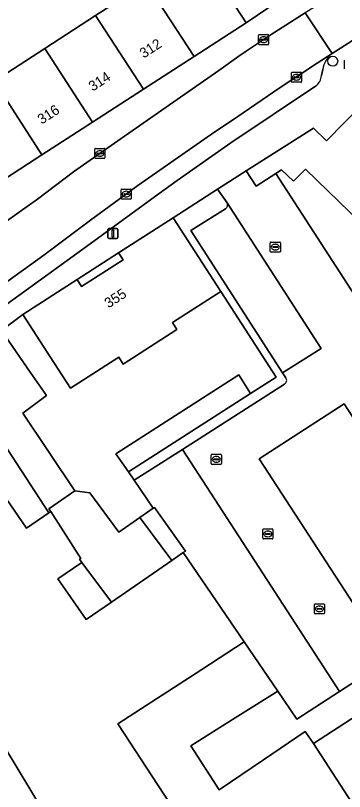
# Model space of a CAD drawing. Extents: x 159217 to 160349, y 381246 to 382172.
# Drawn here: x 160056.3 to 160088.8, y 381598 to 381674.9 of the extents above; entities that cross this region are included whole.
import ezdxf

# ---------------------------------------------------------------- set-up
doc = ezdxf.new("R2010")
doc.units = 0
for name, color, linetype in [('IMGEO_Boom', 7, 'Continuous'), ('IMGEO_Brandkraan', 7, 'Continuous'), ('IMGEO_Erf', 7, 'Continuous'), ('IMGEO_Kolk', 7, 'Continuous'), ('IMGEO_Lichtmast', 7, 'Continuous'), ('IMGEO_Pand', 7, 'Continuous'), ('IMGEO_Pand_nummerreeks', 7, 'Continuous'), ('IMGEO_Pand_overbouw', 7, 'Continuous'), ('IMGEO_Parkeervlak_open', 7, 'Continuous'), ('IMGEO_Rijbaan_lokaal_open', 7, 'Continuous'), ('IMGEO_Voetpad_open', 7, 'Continuous')]:
    doc.layers.add(name, color=color, linetype=linetype)

msp = doc.modelspace()

# ---------------------------------------------------------------- linework, layer by layer
at = {"layer": 'IMGEO_Boom'}
msp.add_circle((160087.663, 381670.4), 0.489, dxfattribs=at)
at = {"layer": 'IMGEO_Brandkraan'}
msp.add_line((160088.82, 381669.651), (160088.82, 381670.503), dxfattribs=at)
msp.add_lwpolyline([(160088.82, 381669.651), (160088.82, 381670.503)], dxfattribs=at)
at = {"layer": 'IMGEO_Erf'}
for points in [[(160083.468, 381677.189), (160078.331, 381685.026), (160075.26, 381681.916), (160074.433, 381681.38), (160079.082, 381674.205)], [(160084.966, 381659.705), (160083.775, 381658.517), (160082.597, 381659.631), (160082.032, 381659.271), (160091.367, 381644.827), (160093.694, 381647.184), (160112.399, 381629.014), (160112.058, 381628.63), (160112.234, 381628.453), (160117.343, 381627.377), (160117.785, 381627.832)], [(160062.362, 381648.773), (160062.806, 381648.084), (160066.912, 381650.721), (160066.468, 381651.41)], [(160078.363, 381639.34), (160079.52, 381637.486), (160082.047, 381639.092), (160076.592, 381647.577), (160071.809, 381644.498), (160072.243, 381643.825), (160068.039, 381641.119), (160066.913, 381640.394), (160066.479, 381641.068), (160061.696, 381637.989), (160059.686, 381641.112), (160056.979, 381645.316), (160054.874, 381643.721), (160057.714, 381639.606), (160059.327, 381637.27), (160056.976, 381635.525), (160062.137, 381627.824), (160063.611, 381627.63), (160066.477, 381623.734), (160068.582, 381625.193), (160069.891, 381626.101), (160068, 381628.877), (160067.436, 381629.706), (160066.196, 381631.496)], [(160085.755, 381602.808), (160117.326, 381623.315), (160116.481, 381624.633), (160114.624, 381625), (160101.666, 381616.599), (160093.287, 381611.166), (160088.317, 381607.943), (160084.116, 381605.216), (160082.22, 381607.999), (160077.994, 381605.329), (160073.61, 381602.559), (160076.424, 381598.203), (160080.811, 381601.187), (160084.945, 381603.999)]]:
    msp.add_lwpolyline(points, close=True, dxfattribs=at)
for points in [[(160040.367, 381675.581), (160042.213, 381673.736), (160048.973, 381663.602), (160053.137, 381657.36), (160053.733, 381657.783), (160051.014, 381661.98), (160048.999, 381665.091), (160054.149, 381668.417), (160059.168, 381671.668), (160064.187, 381674.919), (160069.206, 381678.171)], [(160072.253, 381595.767), (160070.382, 381598.632), (160066.385, 381604.751), (160074.71, 381610.148), (160078.905, 381612.867), (160072.874, 381621.721), (160071.724, 381620.923), (160065.765, 381616.793), (160063.267, 381615.071), (160060.469, 381619.108), (160062.833, 381620.746), (160062.606, 381621.052), (160062.722, 381621.132), (160059.759, 381625.785), (160059.568, 381625.654), (160057.353, 381624.125), (160054.587, 381628.133)], [(160032.866, 381587.856), (160026.803, 381598.447), (160049.627, 381611.625), (160059.237, 381595.737)]]:
    msp.add_lwpolyline(points, dxfattribs=at)
at = {"layer": 'IMGEO_Kolk'}
for p, q in [((160080.316, 381672.106), (160080.316, 381672.958)), ((160080.391, 381673.032), (160081.243, 381673.032)), ((160080.575, 381672.526), (160080.575, 381672.538)), ((160081.013, 381672.489), (160080.615, 381672.489)), ((160080.618, 381672.575), (160081.016, 381672.575)), ((160080.804, 381672.812), (160080.829, 381672.812)), ((160081.059, 381672.538), (160081.059, 381672.526)), ((160081.317, 381672.958), (160081.317, 381672.106)), ((160081.243, 381672.032), (160080.391, 381672.032)), ((160080.827, 381672.252), (160080.802, 381672.252)), ((160083.576, 381668.383), (160083.576, 381669.235)), ((160083.651, 381669.309), (160084.503, 381669.309)), ((160083.835, 381668.803), (160083.835, 381668.815)), ((160084.273, 381668.766), (160083.875, 381668.766)), ((160083.878, 381668.852), (160084.276, 381668.852)), ((160084.064, 381669.089), (160084.089, 381669.089)), ((160084.319, 381668.815), (160084.319, 381668.803)), ((160084.577, 381669.235), (160084.577, 381668.383)), ((160084.503, 381668.309), (160083.651, 381668.309)), ((160084.087, 381668.529), (160084.062, 381668.529)), ((160064.117, 381660.829), (160064.117, 381661.681)), ((160064.192, 381661.755), (160065.044, 381661.755)), ((160065.118, 381661.681), (160065.118, 381660.829)), ((160064.376, 381661.249), (160064.376, 381661.261)), ((160064.814, 381661.212), (160064.416, 381661.212)), ((160064.419, 381661.298), (160064.817, 381661.298)), ((160064.628, 381660.975), (160064.603, 381660.975)), ((160064.605, 381661.535), (160064.63, 381661.535)), ((160064.86, 381661.261), (160064.86, 381661.249)), ((160065.044, 381660.755), (160064.192, 381660.755)), ((160066.718, 381656.803), (160066.718, 381657.655)), ((160066.793, 381657.729), (160067.645, 381657.729)), ((160066.977, 381657.223), (160066.977, 381657.235)), ((160067.415, 381657.186), (160067.017, 381657.186)), ((160067.02, 381657.272), (160067.418, 381657.272)), ((160067.206, 381657.509), (160067.231, 381657.509)), ((160067.461, 381657.235), (160067.461, 381657.223)), ((160067.719, 381657.655), (160067.719, 381656.803)), ((160067.645, 381656.729), (160066.793, 381656.729)), ((160067.229, 381656.949), (160067.204, 381656.949)), ((160081.556, 381652.484), (160082.408, 381652.484)), ((160081.481, 381651.558), (160081.481, 381652.41)), ((160081.74, 381651.978), (160081.74, 381651.99)), ((160082.178, 381651.941), (160081.78, 381651.941)), ((160081.783, 381652.027), (160082.181, 381652.027)), ((160081.992, 381651.704), (160081.967, 381651.704)), ((160081.969, 381652.264), (160081.994, 381652.264)), ((160082.224, 381651.99), (160082.224, 381651.978)), ((160082.482, 381652.41), (160082.482, 381651.558)), ((160082.408, 381651.484), (160081.556, 381651.484)), ((160075.64, 381630.527), (160075.64, 381631.379)), ((160075.715, 381631.453), (160076.567, 381631.453)), ((160075.899, 381630.947), (160075.899, 381630.959)), ((160075.942, 381630.996), (160076.34, 381630.996)), ((160076.128, 381631.233), (160076.153, 381631.233)), ((160076.383, 381630.959), (160076.383, 381630.947)), ((160076.641, 381631.379), (160076.641, 381630.527)), ((160076.567, 381630.453), (160075.715, 381630.453)), ((160076.337, 381630.91), (160075.939, 381630.91)), ((160076.151, 381630.673), (160076.126, 381630.673)), ((160080.817, 381624.066), (160081.669, 381624.066)), ((160080.742, 381623.14), (160080.742, 381623.992)), ((160081.001, 381623.56), (160081.001, 381623.572)), ((160081.439, 381623.523), (160081.041, 381623.523)), ((160081.044, 381623.609), (160081.442, 381623.609)), ((160081.253, 381623.286), (160081.228, 381623.286)), ((160081.23, 381623.846), (160081.255, 381623.846)), ((160081.485, 381623.572), (160081.485, 381623.56)), ((160081.743, 381623.992), (160081.743, 381623.14)), ((160081.669, 381623.066), (160080.817, 381623.066)), ((160085.845, 381615.716), (160085.845, 381616.568)), ((160085.92, 381616.642), (160086.772, 381616.642)), ((160086.333, 381616.422), (160086.358, 381616.422)), ((160086.846, 381616.568), (160086.846, 381615.716)), ((160086.772, 381615.642), (160085.92, 381615.642)), ((160086.104, 381616.136), (160086.104, 381616.148)), ((160086.542, 381616.099), (160086.144, 381616.099)), ((160086.147, 381616.185), (160086.545, 381616.185)), ((160086.356, 381615.862), (160086.331, 381615.862)), ((160086.588, 381616.148), (160086.588, 381616.136))]:
    msp.add_line(p, q, dxfattribs=at)
for points in [[(160080.316, 381672.106), (160080.316, 381672.958)], [(160080.391, 381673.032), (160081.243, 381673.032)], [(160081.317, 381672.958), (160081.317, 381672.106)], [(160081.243, 381672.032), (160080.391, 381672.032)], [(160083.576, 381668.383), (160083.576, 381669.235)], [(160083.651, 381669.309), (160084.503, 381669.309)], [(160084.577, 381669.235), (160084.577, 381668.383)], [(160084.503, 381668.309), (160083.651, 381668.309)], [(160064.117, 381660.829), (160064.117, 381661.681)], [(160064.192, 381661.755), (160065.044, 381661.755)], [(160065.118, 381661.681), (160065.118, 381660.829)], [(160065.044, 381660.755), (160064.192, 381660.755)], [(160066.718, 381656.803), (160066.718, 381657.655)], [(160066.793, 381657.729), (160067.645, 381657.729)], [(160067.719, 381657.655), (160067.719, 381656.803)], [(160067.645, 381656.729), (160066.793, 381656.729)], [(160081.556, 381652.484), (160082.408, 381652.484)], [(160081.481, 381651.558), (160081.481, 381652.41)], [(160082.482, 381652.41), (160082.482, 381651.558)], [(160082.408, 381651.484), (160081.556, 381651.484)], [(160075.64, 381630.527), (160075.64, 381631.379)], [(160075.715, 381631.453), (160076.567, 381631.453)], [(160076.641, 381631.379), (160076.641, 381630.527)], [(160076.567, 381630.453), (160075.715, 381630.453)], [(160080.817, 381624.066), (160081.669, 381624.066)], [(160080.742, 381623.14), (160080.742, 381623.992)], [(160081.743, 381623.992), (160081.743, 381623.14)], [(160081.669, 381623.066), (160080.817, 381623.066)], [(160085.845, 381615.716), (160085.845, 381616.568)], [(160085.92, 381616.642), (160086.772, 381616.642)], [(160086.846, 381616.568), (160086.846, 381615.716)], [(160086.772, 381615.642), (160085.92, 381615.642)]]:
    msp.add_lwpolyline(points, dxfattribs=at)
for centre, radius, start, end in [((160080.393, 381672.956), 0.0765, 91.55205, 178.44795), ((160080.393, 381672.956), 0.0765, 91.55205, 178.44795), ((160080.615, 381672.535), 0.0403, 85.87752, 175.75265), ((160080.612, 381672.525), 0.0366, 178.93798, 274.71019), ((160081.016, 381672.532), 0.043, 264.86636, 352.45326), ((160081.02, 381672.537), 0.0386, 1.73085, 96.63898), ((160081.241, 381672.956), 0.0765, 1.55205, 88.44795), ((160081.241, 381672.956), 0.0765, 1.55205, 88.44795), ((160080.393, 381672.108), 0.0765, 181.55205, 268.44795), ((160080.393, 381672.108), 0.0765, 181.55205, 268.44795), ((160081.241, 381672.108), 0.0765, 271.55205, 358.44795), ((160081.241, 381672.108), 0.0765, 271.55205, 358.44795), ((160083.653, 381669.233), 0.0765, 91.55205, 178.44795), ((160083.653, 381669.233), 0.0765, 91.55205, 178.44795), ((160083.875, 381668.812), 0.0403, 85.87752, 175.75265), ((160083.872, 381668.802), 0.0366, 178.93798, 274.71019), ((160084.276, 381668.809), 0.043, 264.86636, 352.45326), ((160084.28, 381668.814), 0.0386, 1.73085, 96.63898), ((160084.501, 381669.233), 0.0765, 1.55205, 88.44795), ((160084.501, 381669.233), 0.0765, 1.55205, 88.44795), ((160083.653, 381668.385), 0.0765, 181.55205, 268.44795), ((160083.653, 381668.385), 0.0765, 181.55205, 268.44795), ((160084.501, 381668.385), 0.0765, 271.55205, 358.44795), ((160084.501, 381668.385), 0.0765, 271.55205, 358.44795), ((160064.194, 381661.679), 0.0765, 91.55205, 178.44795), ((160064.194, 381661.679), 0.0765, 91.55205, 178.44795), ((160065.042, 381661.679), 0.0765, 1.55205, 88.44795), ((160065.042, 381661.679), 0.0765, 1.55205, 88.44795), ((160064.416, 381661.258), 0.0403, 85.87752, 175.75265), ((160064.413, 381661.248), 0.0366, 178.93798, 274.71019), ((160064.817, 381661.255), 0.043, 264.86636, 352.45326), ((160064.821, 381661.26), 0.0386, 1.73085, 96.63898), ((160064.194, 381660.831), 0.0765, 181.55205, 268.44795), ((160064.194, 381660.831), 0.0765, 181.55205, 268.44795), ((160065.042, 381660.831), 0.0765, 271.55205, 358.44795), ((160065.042, 381660.831), 0.0765, 271.55205, 358.44795), ((160066.795, 381657.653), 0.0765, 91.55205, 178.44795), ((160066.795, 381657.653), 0.0765, 91.55205, 178.44795), ((160067.017, 381657.232), 0.0403, 85.87752, 175.75265), ((160067.014, 381657.222), 0.0366, 178.93798, 274.71019), ((160067.418, 381657.229), 0.043, 264.86636, 352.45326), ((160067.422, 381657.234), 0.0386, 1.73085, 96.63898), ((160067.643, 381657.653), 0.0765, 1.55205, 88.44795), ((160067.643, 381657.653), 0.0765, 1.55205, 88.44795), ((160066.795, 381656.805), 0.0765, 181.55205, 268.44795), ((160066.795, 381656.805), 0.0765, 181.55205, 268.44795), ((160067.643, 381656.805), 0.0765, 271.55205, 358.44795), ((160067.643, 381656.805), 0.0765, 271.55205, 358.44795), ((160081.558, 381652.408), 0.0765, 91.55205, 178.44795), ((160081.558, 381652.408), 0.0765, 91.55205, 178.44795), ((160082.406, 381652.408), 0.0765, 1.55205, 88.44795), ((160082.406, 381652.408), 0.0765, 1.55205, 88.44795), ((160081.78, 381651.987), 0.0403, 85.87752, 175.75265), ((160081.777, 381651.977), 0.0366, 178.93798, 274.71019), ((160082.181, 381651.984), 0.043, 264.86636, 352.45326), ((160082.185, 381651.989), 0.0386, 1.73085, 96.63898), ((160081.558, 381651.56), 0.0765, 181.55205, 268.44795), ((160081.558, 381651.56), 0.0765, 181.55205, 268.44795), ((160082.406, 381651.56), 0.0765, 271.55205, 358.44795), ((160082.406, 381651.56), 0.0765, 271.55205, 358.44795), ((160075.717, 381631.377), 0.0765, 91.55205, 178.44795), ((160075.717, 381631.377), 0.0765, 91.55205, 178.44795), ((160075.939, 381630.956), 0.0403, 85.87752, 175.75265), ((160075.936, 381630.946), 0.0366, 178.93798, 274.71019), ((160076.34, 381630.953), 0.043, 264.86636, 352.45326), ((160076.344, 381630.958), 0.0386, 1.73085, 96.63898), ((160076.565, 381631.377), 0.0765, 1.55205, 88.44795), ((160076.565, 381631.377), 0.0765, 1.55205, 88.44795), ((160075.717, 381630.529), 0.0765, 181.55205, 268.44795), ((160075.717, 381630.529), 0.0765, 181.55205, 268.44795), ((160076.565, 381630.529), 0.0765, 271.55205, 358.44795), ((160076.565, 381630.529), 0.0765, 271.55205, 358.44795), ((160080.819, 381623.99), 0.0765, 91.55205, 178.44795), ((160080.819, 381623.99), 0.0765, 91.55205, 178.44795), ((160081.667, 381623.99), 0.0765, 1.55205, 88.44795), ((160081.667, 381623.99), 0.0765, 1.55205, 88.44795), ((160081.041, 381623.569), 0.0403, 85.87752, 175.75265), ((160081.038, 381623.559), 0.0366, 178.93798, 274.71019), ((160081.442, 381623.566), 0.043, 264.86636, 352.45326), ((160081.446, 381623.571), 0.0386, 1.73085, 96.63898), ((160080.819, 381623.142), 0.0765, 181.55205, 268.44795), ((160080.819, 381623.142), 0.0765, 181.55205, 268.44795), ((160081.667, 381623.142), 0.0765, 271.55205, 358.44795), ((160081.667, 381623.142), 0.0765, 271.55205, 358.44795), ((160085.922, 381616.566), 0.0765, 91.55205, 178.44795), ((160085.922, 381616.566), 0.0765, 91.55205, 178.44795), ((160086.77, 381616.566), 0.0765, 1.55205, 88.44795), ((160086.77, 381616.566), 0.0765, 1.55205, 88.44795), ((160085.922, 381615.718), 0.0765, 181.55205, 268.44795), ((160085.922, 381615.718), 0.0765, 181.55205, 268.44795), ((160086.144, 381616.145), 0.0403, 85.87752, 175.75265), ((160086.141, 381616.135), 0.0366, 178.93798, 274.71019), ((160086.545, 381616.142), 0.043, 264.86636, 352.45326), ((160086.549, 381616.147), 0.0386, 1.73085, 96.63898), ((160086.77, 381615.718), 0.0765, 271.55205, 358.44795), ((160086.77, 381615.718), 0.0765, 271.55205, 358.44795)]:
    msp.add_arc(centre, radius, start, end, dxfattribs=at)
for centre, major_axis, ratio, start_param, end_param in [((160080.803, 381672.532), (-0.387, 0.002), 0.722429, 4.712389, 7.853982), ((160080.828, 381672.532), (-0.39, 0.002), 0.717154, 1.570796, 4.712389), ((160084.063, 381668.809), (-0.387, 0.002), 0.722429, 4.712389, 7.853982), ((160084.088, 381668.809), (-0.39, 0.002), 0.717154, 1.570796, 4.712389), ((160064.604, 381661.255), (-0.387, 0.002), 0.722429, 4.712389, 7.853982), ((160064.629, 381661.255), (-0.39, 0.002), 0.717154, 1.570796, 4.712389), ((160067.205, 381657.229), (-0.387, 0.002), 0.722429, 4.712389, 7.853982), ((160067.23, 381657.229), (-0.39, 0.002), 0.717154, 1.570796, 4.712389), ((160081.968, 381651.984), (-0.387, 0.002), 0.722429, 4.712389, 7.853982), ((160081.993, 381651.984), (-0.39, 0.002), 0.717154, 1.570796, 4.712389), ((160076.127, 381630.953), (-0.387, 0.002), 0.722429, 4.712389, 7.853982), ((160076.152, 381630.953), (-0.39, 0.002), 0.717154, 1.570796, 4.712389), ((160081.229, 381623.566), (-0.387, 0.002), 0.722429, 4.712389, 7.853982), ((160081.254, 381623.566), (-0.39, 0.002), 0.717154, 1.570796, 4.712389), ((160086.332, 381616.142), (-0.387, 0.002), 0.722429, 4.712389, 7.853982), ((160086.357, 381616.142), (-0.39, 0.002), 0.717154, 1.570796, 4.712389)]:
    msp.add_ellipse(centre, major_axis=major_axis, ratio=ratio, start_param=start_param, end_param=end_param, dxfattribs=at)
at = {"layer": 'IMGEO_Lichtmast'}
for p, q in [((160065.406, 381652.925), (160065.406, 381653.725)), ((160065.406, 381653.725), (160065.406, 381652.925)), ((160065.506, 381653.825), (160066.296, 381653.825)), ((160066.296, 381653.825), (160065.506, 381653.825)), ((160066.396, 381653.725), (160066.396, 381652.925)), ((160066.396, 381652.925), (160066.396, 381653.725)), ((160066.296, 381652.825), (160065.506, 381652.825)), ((160065.506, 381652.825), (160066.296, 381652.825))]:
    msp.add_line(p, q, dxfattribs=at)
msp.add_lwpolyline([(160065.826, 381653.7), (160065.976, 381653.7), (160065.976, 381652.95), (160065.826, 381652.95), (160065.826, 381653.7)], dxfattribs=at)
for centre, start, end in [((160065.506, 381653.725), 90, 180), ((160065.506, 381653.725), 90, 180), ((160066.296, 381653.725), 0, 90), ((160066.296, 381653.725), 360, 90), ((160065.506, 381652.925), 180, 270), ((160065.506, 381652.925), 180, 270), ((160066.296, 381652.925), 270, 0), ((160066.296, 381652.925), 270, 0)]:
    msp.add_arc(centre, 0.1, start, end, dxfattribs=at)
at = {"layer": 'IMGEO_Pand'}
for points in [[(160074.433, 381681.38), (160074.347, 381681.513), (160073.738, 381681.119), (160071.746, 381684.195), (160067.234, 381681.215), (160069.206, 381678.171), (160073.935, 381670.871), (160079.082, 381674.205)], [(160064.187, 381674.919), (160068.916, 381667.619), (160073.935, 381670.871), (160069.206, 381678.171)], [(160059.168, 381671.668), (160063.897, 381664.368), (160068.916, 381667.619), (160064.187, 381674.919)], [(160054.149, 381668.417), (160058.878, 381661.116), (160063.897, 381664.368), (160059.168, 381671.668)], [(160054.149, 381668.417), (160048.999, 381665.091), (160051.014, 381661.98), (160053.733, 381657.783), (160058.878, 381661.116)], [(160071.869, 381654.879), (160066.468, 381651.41), (160066.912, 381650.721), (160062.806, 381648.084), (160062.362, 381648.773), (160056.979, 381645.316), (160059.686, 381641.112), (160061.696, 381637.989), (160066.479, 381641.068), (160066.913, 381640.394), (160068.039, 381641.119), (160072.243, 381643.825), (160071.809, 381644.498), (160076.592, 381647.577)], [(160050.059, 381640.206), (160059.568, 381625.654), (160059.759, 381625.785), (160059.574, 381626.055), (160062.137, 381627.824), (160056.976, 381635.525), (160059.327, 381637.27), (160057.714, 381639.606), (160054.874, 381643.721)], [(160050.059, 381640.206), (160045.301, 381636.734), (160048.142, 381632.62), (160049.808, 381630.206), (160052.319, 381626.568), (160054.587, 381628.133), (160057.353, 381624.125), (160059.568, 381625.654)], [(160067.436, 381629.706), (160079.52, 381637.486), (160078.363, 381639.34), (160066.196, 381631.496)], [(160068.582, 381625.193), (160066.477, 381623.734), (160063.611, 381627.63), (160062.137, 381627.824), (160059.574, 381626.055), (160059.759, 381625.785), (160062.722, 381621.132), (160062.606, 381621.052), (160062.833, 381620.746), (160065.765, 381616.793), (160071.724, 381620.923)], [(160069.891, 381626.101), (160068.582, 381625.193), (160071.724, 381620.923), (160072.874, 381621.721), (160073.091, 381621.871), (160070.023, 381626.192)], [(160062.833, 381620.746), (160060.469, 381619.108), (160063.267, 381615.071), (160065.765, 381616.793)], [(160085.755, 381602.808), (160084.945, 381603.999), (160080.811, 381601.187), (160076.424, 381598.203), (160073.61, 381602.559), (160077.994, 381605.329), (160082.22, 381607.999), (160078.905, 381612.867), (160074.71, 381610.148), (160066.385, 381604.751), (160070.382, 381598.632), (160072.253, 381595.767), (160073.116, 381594.445), (160074.124, 381593.909), (160079.028, 381586.399), (160080.507, 381586.051), (160080.717, 381586.188), (160081.847, 381586.926), (160083.94, 381588.293), (160086.871, 381590.207), (160088.964, 381591.573), (160091.81, 381593.432)], [(160064.034, 381590.405), (160060.16, 381596.34), (160059.237, 381595.737), (160049.627, 381611.625), (160026.803, 381598.447), (160032.866, 381587.856), (160033.181, 381587.306), (160040.486, 381591.604), (160049.549, 381596.935), (160052.674, 381591.451), (160052.409, 381591.278), (160056.352, 381584.668), (160053.781, 381582.955), (160058.326, 381576.141), (160061.199, 381571.915), (160071.796, 381578.997), (160071.673, 381579.183), (160071.758, 381579.255), (160071.216, 381580.08)]]:
    msp.add_lwpolyline(points, close=True, dxfattribs=at)
for points in [[(160092.397, 381667.962), (160087.059, 381662.503), (160085.765, 381663.774), (160079.097, 381659.538), (160080.078, 381658.024), (160082.032, 381659.271), (160082.597, 381659.631), (160083.775, 381658.517), (160084.966, 381659.705), (160117.785, 381627.832)], [(160117.326, 381623.315), (160085.755, 381602.808), (160091.81, 381593.432)]]:
    msp.add_lwpolyline(points, dxfattribs=at)
at = {"layer": 'IMGEO_Pand_overbouw'}
msp.add_lwpolyline([(160066.468, 381651.41), (160062.362, 381648.773), (160062.806, 381648.084), (160066.912, 381650.721)], close=True, dxfattribs=at)
at = {"layer": 'IMGEO_Parkeervlak_open'}
for points in [[(160087.598, 381671.154), (160086.132, 381670.209)], [(160086.132, 381670.209), (160084.67, 381669.243)], [(160086.538, 381668.991), (160086.665, 381669.575)], [(160084.67, 381669.243), (160082.443, 381667.792), (160077.635, 381664.497), (160075.982, 381663.388), (160072.727, 381661.121), (160068.376, 381658.077), (160063.698, 381654.651), (160059.079, 381651.195), (160053.366, 381647.073), (160046.643, 381642.176), (160029.757, 381630.154)], [(160077.575, 381662.295), (160085.941, 381667.938)], [(160070.49, 381657.284), (160072.279, 381658.586), (160077.575, 381662.295)], [(160033.515, 381630.492), (160049.272, 381641.9), (160063.302, 381652.051), (160070.49, 381657.284)], [(160077.039, 381655.777), (160073.611, 381653.612), (160082.694, 381639.527), (160086.508, 381641.935), (160077.199, 381656.363)]]:
    msp.add_lwpolyline(points, dxfattribs=at)
for points in [[(160101.666, 381616.599), (160088.785, 381636.465), (160080.393, 381631.009), (160093.287, 381611.166)], [(160072.777, 381631.935), (160068, 381628.877), (160069.891, 381626.101), (160070.023, 381626.192), (160073.091, 381621.871), (160072.874, 381621.721), (160078.905, 381612.867), (160082.22, 381607.999), (160084.116, 381605.216), (160088.317, 381607.943)]]:
    msp.add_lwpolyline(points, close=True, dxfattribs=at)
for centre, radius, start, end in [((160089.158, 381669.167), 2.526, 128.13205, 170.71194), ((160085.317, 381668.987), 1.221, 300.73318, 0.16454), ((160076.803, 381656.156), 0.447, 301.9035, 27.55317)]:
    msp.add_arc(centre, radius, start, end, dxfattribs=at)
at = {"layer": 'IMGEO_Rijbaan_lokaal_open'}
for points in [[(160085.845, 381675.766), (160084.945, 381675.203), (160087.598, 381671.154), (160089.965, 381672.679), (160090.86, 381673.256)], [(160053.366, 381647.073), (160059.079, 381651.195), (160063.698, 381654.651), (160068.376, 381658.077), (160072.727, 381661.121), (160075.982, 381663.388), (160077.635, 381664.497), (160082.443, 381667.792), (160084.67, 381669.243), (160086.132, 381670.209), (160087.598, 381671.154), (160084.945, 381675.203), (160081.581, 381673.05), (160079.087, 381671.392), (160078.362, 381670.881), (160076.377, 381669.471), (160072.255, 381666.588), (160066.72, 381662.728), (160062.021, 381659.432), (160058.428, 381656.732), (160055.384, 381654.539)], [(160091.367, 381644.827), (160082.032, 381659.271), (160080.078, 381658.024), (160079.097, 381659.538), (160076.269, 381657.736), (160077.199, 381656.363), (160086.508, 381641.935), (160082.694, 381639.527), (160083.018, 381639.019)], [(160082.894, 381638.405), (160072.777, 381631.935), (160088.317, 381607.943), (160093.287, 381611.166), (160080.393, 381631.009), (160088.785, 381636.465), (160101.666, 381616.599)]]:
    msp.add_lwpolyline(points, dxfattribs=at)
msp.add_arc((160082.681, 381638.768), 0.421, 300.46431, 36.70057, dxfattribs=at)
at = {"layer": 'IMGEO_Voetpad_open'}
for points in [[(160083.468, 381677.189), (160079.082, 381674.205), (160073.935, 381670.871), (160068.916, 381667.619), (160063.897, 381664.368), (160058.878, 381661.116), (160053.733, 381657.783)], [(160055.384, 381654.539), (160058.428, 381656.732), (160062.021, 381659.432), (160066.72, 381662.728), (160072.255, 381666.588), (160076.377, 381669.471), (160078.362, 381670.881), (160079.087, 381671.392), (160081.581, 381673.05), (160084.945, 381675.203)], [(160092.397, 381667.962), (160093.487, 381669.116), (160089.965, 381672.679), (160087.598, 381671.154)], [(160086.665, 381669.575), (160086.538, 381668.991)], [(160085.941, 381667.938), (160077.575, 381662.295), (160072.279, 381658.586), (160070.49, 381657.284), (160063.302, 381652.051), (160049.272, 381641.9), (160033.515, 381630.492)], [(160054.874, 381643.721), (160056.979, 381645.316), (160062.362, 381648.773), (160066.468, 381651.41), (160071.869, 381654.879), (160076.269, 381657.736), (160079.097, 381659.538), (160085.765, 381663.774), (160087.059, 381662.503), (160092.397, 381667.962)], [(160077.199, 381656.363), (160076.269, 381657.736), (160071.869, 381654.879), (160076.592, 381647.577), (160082.047, 381639.092), (160079.52, 381637.486), (160067.436, 381629.706), (160068, 381628.877), (160072.777, 381631.935), (160082.894, 381638.405)], [(160083.018, 381639.019), (160082.694, 381639.527), (160073.611, 381653.612), (160077.039, 381655.777)]]:
    msp.add_lwpolyline(points, dxfattribs=at)
for centre, radius, start, end in [((160089.158, 381669.167), 2.526, 128.13205, 170.71194), ((160085.317, 381668.987), 1.221, 300.73318, 0.16454), ((160076.803, 381656.156), 0.447, 301.9035, 27.55317), ((160082.681, 381638.768), 0.421, 300.46431, 36.70057)]:
    msp.add_arc(centre, radius, start, end, dxfattribs=at)

# ---------------------------------------------------------------- texts
at = {"layer": 'IMGEO_Pand_nummerreeks'}
for s, rotation, p in [('312', 32.93745, (160068.958, 381670.649)), ('314', 32.93745, (160063.908, 381667.378)), ('316', 32.93745, (160058.858, 381664.106)), ('355', 32.70983, (160065.474, 381645.899))]:
    msp.add_text(s, height=1, rotation=rotation, dxfattribs=at).set_placement(p)

doc.saveas('drawing.dxf')
